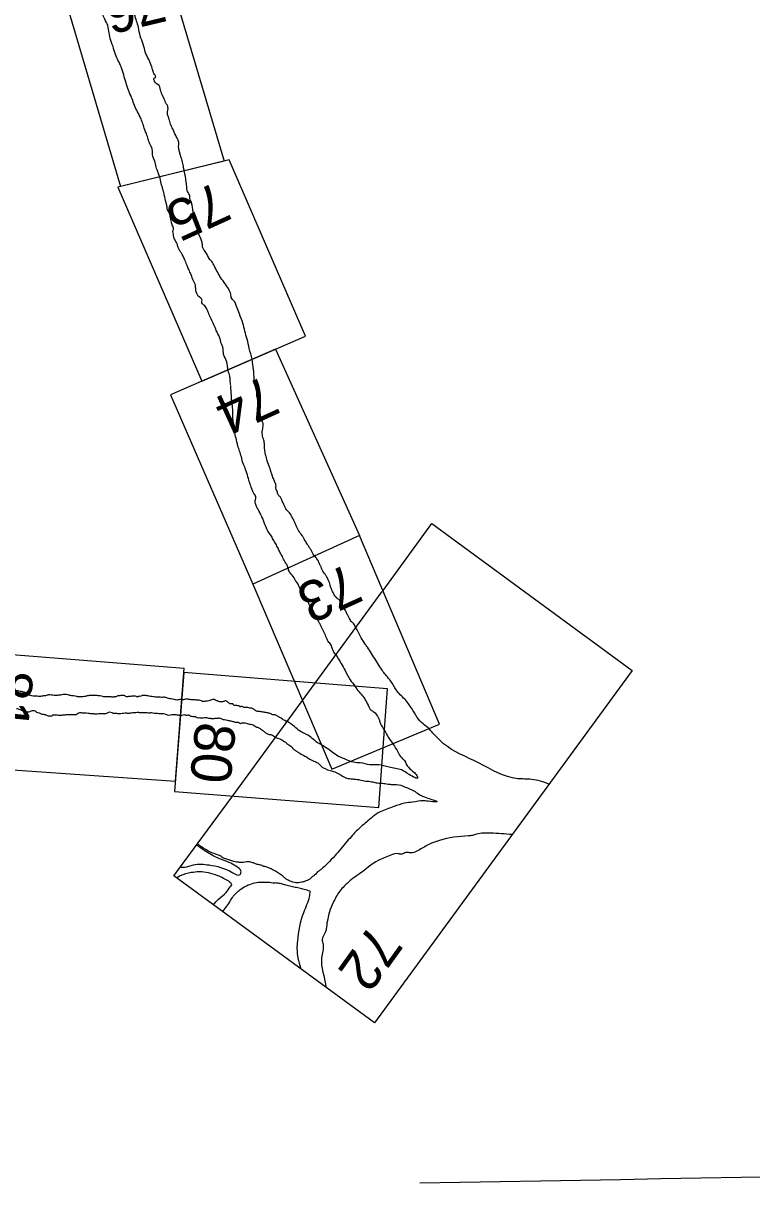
# Model space of a CAD drawing. Extents: x 3905714 to 3926767, y 183354 to 205755.
# Drawn here: x 3910493 to 3911546, y 193323 to 194998 of the extents above; entities that cross this region are included whole.
import ezdxf

# ---------------------------------------------------------------- set-up
doc = ezdxf.new("R2010")
doc.units = 0
doc.layers.add('V-ANNO-NPLT', color=7, linetype='Continuous')
doc.layers.add('V-GRID-MAJR', color=7, linetype='Continuous')

msp = doc.modelspace()

# ---------------------------------------------------------------- linework, layer by layer
at = {"layer": 'V-ANNO-NPLT'}
for p, q in [((3910979.1, 194258.3), (3910824.8, 194188.1)), ((3910720.9, 193779.1), (3910719.9, 193779.1)), ((3910781.3, 193715.4), (3910790.2, 193726.9))]:
    msp.add_line(p, q, dxfattribs=at)
for points in [[(3910698.4, 195084.8), (3910783.5, 194799.3)], [(3910550.5, 195043.3), (3910633.7, 194762.4)], [(3910790.6, 194801.1), (3910629.9, 194761.5), (3910751, 194481.5)], [(3910900.8, 194546.5), (3910790.6, 194801.1)], [(3910783.5, 194799.3), (3910633.7, 194762.4)], [(3910751, 194481.5), (3910900.8, 194546.5)], [(3910857.4, 194527.6), (3910705.6, 194461.8), (3910824.8, 194188.1)], [(3910857.4, 194527.6), (3910979.1, 194258.3)], [(3911083.5, 194275.5), (3911373.1, 194063.2), (3911000.5, 193554.7), (3910710.8, 193766.8)], [(3911012.9, 194179.2), (3911083.5, 194275.5)], [(3910979.1, 194258.3), (3910824.8, 194188.1), (3910939.1, 193921), (3911094.3, 193986)], [(3911094.3, 193986), (3910979.1, 194258.3)], [(3910794.2, 193880.6), (3911011.7, 194177.5)], [(3910427.9, 194090.6), (3910414.8, 193924.5), (3910712.8, 193903.4)], [(3910427.9, 194090.6), (3910725.4, 194066.7)], [(3910712.8, 193903.4), (3910725.4, 194066.7)], [(3910724.9, 194060.4), (3910711.7, 193888.6), (3911006.7, 193865.3), (3911013.2, 193952.4)], [(3910886.4, 194047.4), (3910724.9, 194060.4)], [(3911019.5, 194036.7), (3910886.4, 194047.4)], [(3911013.2, 193952.4), (3911019.5, 194036.7)], [(3910710.8, 193766.8), (3910794.2, 193880.6)]]:
    msp.add_lwpolyline(points, dxfattribs=at)
for points in [[(3910680, 194931.6), (3910674.3, 194945.9), (3910669.8, 194955.8), (3910666.4, 194967.9), (3910662, 194980), (3910659.5, 194992.2), (3910653.8, 195010.8), (3910651.5, 195017.3), (3910646.8, 195025.7), (3910644.5, 195036.2), (3910642.4, 195048), (3910640.4, 195059), (3910637.7, 195069)], [(3910661.9, 194863), (3910656.9, 194872.6), (3910649.3, 194891.3), (3910645.2, 194901.6), (3910641.5, 194912.3), (3910634.3, 194935.2), (3910626.5, 194953.1), (3910622.7, 194964.7), (3910618.8, 194976.4), (3910614.2, 194997.4), (3910609.8, 195006.2), (3910607.4, 195013.6), (3910606, 195021), (3910603.9, 195026.6), (3910598.8, 195037.6), (3910593.6, 195045.5), (3910590.4, 195054.5)], [(3910691.4, 194901.8), (3910687.7, 194909.8), (3910685, 194911.2), (3910684.1, 194912), (3910682.9, 194914.4), (3910682, 194916.3), (3910681.5, 194918), (3910681.6, 194918.6), (3910684.1, 194920.1), (3910684.4, 194920.8), (3910681.9, 194925.6), (3910679.9, 194931.4)], [(3910715.9, 194831.2), (3910713.3, 194836.4), (3910709, 194845.7), (3910705.9, 194852.5), (3910703.6, 194860.2), (3910701.9, 194865.3), (3910701.5, 194870.5), (3910702.2, 194875), (3910701.7, 194878.6), (3910699.7, 194881.8), (3910696.4, 194889.7), (3910693.9, 194894.5), (3910692.7, 194897.7), (3910691.4, 194901.8)], [(3910699.4, 194739.6), (3910696.8, 194750), (3910695.2, 194757.2), (3910693.6, 194762.3), (3910691.4, 194771.6), (3910688.1, 194782.3), (3910685.1, 194790.6), (3910683, 194799.4), (3910680.7, 194804.9), (3910679.7, 194811.7), (3910679.3, 194816.9), (3910675.9, 194823.9), (3910673.7, 194831), (3910671.1, 194838.4), (3910668.7, 194844.6), (3910665.9, 194853.2), (3910664.6, 194857), (3910661.9, 194863)], [(3910715.9, 194831.2), (3910717.3, 194825), (3910717.1, 194820.8), (3910717.6, 194815.6), (3910719.3, 194810.5)], [(3910727.7, 194776.2), (3910724.7, 194789.5), (3910723.3, 194797.7), (3910720.5, 194806.3), (3910719.3, 194810.5)], [(3910770, 194645.8), (3910766.6, 194652.6), (3910761.6, 194658.6), (3910758.8, 194664.2), (3910754.8, 194670.3), (3910752.3, 194674), (3910751.7, 194680.1), (3910751, 194683.2), (3910746.8, 194693.8), (3910744.3, 194703.7), (3910743.3, 194708.8), (3910741.2, 194715.2), (3910739, 194723.8), (3910738, 194729.4), (3910735.1, 194741.7), (3910733.9, 194745.2), (3910733.6, 194748.9), (3910730.5, 194755.2), (3910729.3, 194762.3), (3910728.1, 194771.5), (3910727.7, 194776.2)], [(3910741.7, 194620.4), (3910738.1, 194628.3), (3910734.7, 194637.1), (3910731.5, 194644.3), (3910729.3, 194649.5), (3910726.3, 194657), (3910721.5, 194666.3), (3910719.1, 194670), (3910716.9, 194674.6), (3910715.2, 194679.9), (3910711.6, 194686.6), (3910710.5, 194689.2), (3910709.9, 194693.6), (3910709.3, 194697.5), (3910710.1, 194700.8), (3910708.4, 194706.5), (3910707, 194711.1), (3910705.4, 194719.3), (3910704.6, 194723.4), (3910702.3, 194727.3), (3910700.6, 194734.3), (3910699.4, 194739.6)], [(3910823.7, 194513.1), (3910819.7, 194528.6), (3910816.5, 194542), (3910813.3, 194553.7), (3910810.4, 194565.2), (3910805.3, 194578.4), (3910801.7, 194588.1), (3910797, 194598), (3910794.3, 194600.6), (3910792.8, 194607), (3910791.6, 194610.8), (3910786.9, 194619.1), (3910780, 194628.4), (3910770, 194645.8)], [(3910793, 194475.2), (3910791.9, 194482.9), (3910791.5, 194488.5), (3910789.1, 194496.1), (3910786.9, 194510), (3910782.5, 194520.2), (3910781.5, 194530.3), (3910778.6, 194537.2), (3910777.6, 194542), (3910776.5, 194545.1), (3910772, 194554.4), (3910768.5, 194562.9), (3910764.4, 194571.2), (3910761, 194579), (3910758.1, 194585.9), (3910754.1, 194591.2), (3910750.9, 194595.4), (3910751.4, 194598.5), (3910750.5, 194600.3), (3910747.6, 194602.6), (3910741.7, 194620.4)], [(3910848.2, 194358.5), (3910844.9, 194368.7), (3910843.1, 194375.6), (3910841.9, 194382.1), (3910841.6, 194391.1), (3910840, 194397.8), (3910838.3, 194405.7), (3910839, 194412.4), (3910839.5, 194420.3), (3910836.7, 194426.8), (3910835.3, 194437.3), (3910833.4, 194446.4), (3910832.9, 194454.5), (3910830.9, 194458.3), (3910830.6, 194464.5), (3910827.3, 194479.8), (3910826.4, 194490.9), (3910825.4, 194500.5), (3910824.4, 194507.9), (3910823.7, 194513.2)], [(3910823.3, 194325.9), (3910817.7, 194343.1), (3910814.4, 194353.9), (3910810.7, 194362.2), (3910808.2, 194371.9), (3910805.7, 194380.3), (3910803.2, 194387.8), (3910801.7, 194393.9), (3910799.4, 194403.9), (3910797.6, 194416.8), (3910795.8, 194432.6), (3910795.6, 194443.2), (3910793.8, 194453.9), (3910793.8, 194461.1), (3910793.1, 194470.4), (3910793, 194473.9)], [(3910903.7, 194245.6), (3910900.5, 194250.9), (3910897.1, 194256.7), (3910892, 194263.8), (3910888.1, 194271.3), (3910884, 194280.3), (3910881.5, 194284.9), (3910878.8, 194289.8), (3910873.4, 194295.3), (3910869.7, 194303.1), (3910866.5, 194309.6), (3910864.6, 194313.8), (3910861.6, 194317), (3910859.8, 194322.5), (3910857.8, 194327.7), (3910858.3, 194330.1), (3910856.5, 194335.5), (3910854.5, 194340.7), (3910852, 194347.1), (3910850.6, 194351.9), (3910849.3, 194356.1), (3910848.2, 194358.5)], [(3910836.9, 194287.4), (3910836.1, 194288.9), (3910833.3, 194294.3), (3910830.5, 194299.1), (3910828.5, 194304.8), (3910828, 194308.3), (3910829.3, 194311.9), (3910827.5, 194317.4), (3910825.2, 194320.9), (3910823.3, 194325.9)], [(3910836.9, 194287.4), (3910841.3, 194276.2), (3910845, 194267.3), (3910852.4, 194256)], [(3910875.7, 194211.3), (3910873.7, 194216.4), (3910870.8, 194220.9), (3910867.5, 194228), (3910864, 194234.3), (3910861.2, 194240.1), (3910858, 194246.2), (3910854.3, 194252.7), (3910852.5, 194255.8), (3910852.4, 194256)], [(3910973.4, 194125.3), (3910972.3, 194127.7), (3910970.6, 194130.9), (3910968.8, 194132.7), (3910967, 194134), (3910965.3, 194137.2), (3910963.9, 194139.6), (3910962.1, 194143.2), (3910960.5, 194145.8), (3910958.6, 194150), (3910956.4, 194152.6), (3910954.1, 194158), (3910952.2, 194160.8), (3910949.8, 194164.9), (3910946.3, 194168.1), (3910942.5, 194172.7), (3910940.1, 194177.4), (3910937.9, 194182.2), (3910936.5, 194186.5), (3910935.7, 194190.3), (3910933.6, 194194.6), (3910931.4, 194199), (3910929.1, 194202.6), (3910926.7, 194205.4), (3910924.9, 194209), (3910923.3, 194213), (3910921.5, 194216.6), (3910919.6, 194220.8), (3910916.6, 194225.8), (3910912.9, 194230), (3910909.1, 194237), (3910906.4, 194241.3), (3910903.7, 194245.6)], [(3910944.6, 194086), (3910940, 194094.3), (3910937.9, 194100), (3910933.8, 194105.4), (3910930.5, 194112.5), (3910926.8, 194120.3), (3910923.2, 194128.1), (3910920.8, 194132.2), (3910916.8, 194140.2), (3910913.6, 194146.8), (3910910.5, 194152.3), (3910907.3, 194156.6), (3910905.4, 194161.2), (3910903.8, 194165.7), (3910902.3, 194169.1), (3910898.3, 194171.7), (3910896.4, 194175.9), (3910894.1, 194179.4), (3910892.3, 194183.1), (3910890.1, 194188), (3910886.5, 194193.5), (3910881.8, 194201.1), (3910877.8, 194205.5), (3910875.7, 194211.3)], [(3911084.8, 193972.8), (3911078.1, 193980.7), (3911070.7, 193986.4), (3911062.3, 193995.7), (3911054.4, 194008.5), (3911044.3, 194022), (3911032, 194035.3), (3911024.2, 194048), (3911017.6, 194056), (3911008.5, 194068.6), (3911002.4, 194078.2), (3910996.3, 194088.2), (3910990.4, 194097.1), (3910987.1, 194101.6), (3910981.4, 194110.8), (3910977.6, 194118.5), (3910973.4, 194125.3)], [(3910944.6, 194086), (3910952.2, 194073.7), (3910958, 194063.4), (3910965.3, 194050), (3910972.3, 194040.9), (3910978.2, 194032.4), (3910982.4, 194028), (3910987.6, 194020.3), (3910992.4, 194010.8), (3910994.4, 194007.2), (3910998.7, 194004.3), (3911003.7, 193999.4), (3911007.6, 193991.6), (3911009.4, 193986.4), (3911013.1, 193979.7), (3911019.5, 193968.9), (3911023.6, 193962.3), (3911029.4, 193954.1), (3911035.8, 193943), (3911041.1, 193936), (3911041.9, 193935.3), (3911048, 193925.8), (3911055.7, 193918), (3911060.8, 193913.2), (3911063.1, 193908.5), (3911050.9, 193913), (3911039.5, 193919.7), (3911021.6, 193923.8), (3911006.9, 193927.1), (3910993.7, 193927.3), (3910980.1, 193929.9), (3910970, 193930.8), (3910960.1, 193934.4), (3910948.4, 193939.4), (3910930, 193952.4), (3910920.5, 193957.8), (3910912.5, 193963.7), (3910904.4, 193970), (3910893, 193976), (3910885, 193982.3), (3910873.7, 193990)], [(3910509.2, 194026.3), (3910505.2, 194026.8), (3910501.1, 194028.1), (3910498.4, 194029.1), (3910494.8, 194031.9), (3910490.2, 194032.9), (3910486.7, 194033.7), (3910484.4, 194034.1), (3910480.6, 194034.8), (3910474.6, 194034.9), (3910471.5, 194035.4), (3910468.2, 194036), (3910464.7, 194036.5), (3910460.8, 194037.5), (3910458, 194039.3), (3910454.6, 194040.3), (3910451.5, 194040.8), (3910448.2, 194041.4), (3910445.5, 194041.6), (3910442.7, 194042.1), (3910439.3, 194043.1), (3910437.7, 194044.3), (3910437.2, 194044.4)], [(3910570.8, 194025.9), (3910570.1, 194025.9), (3910565.6, 194026.7), (3910563.3, 194026.9), (3910557.7, 194028.3), (3910553, 194028.8), (3910548.4, 194028.2), (3910542.7, 194027.4), (3910537.5, 194027.2), (3910534, 194028), (3910529.7, 194028.2), (3910525.3, 194027), (3910521.9, 194026.8), (3910516.7, 194025.7), (3910512.9, 194026.1), (3910511.1, 194026.2), (3910509.2, 194026.3)], [(3910583.7, 194026.4), (3910581.1, 194025.7), (3910577.4, 194025.3), (3910573.9, 194025.2), (3910571.8, 194025.3), (3910570.7, 194025.9)], [(3910598.2, 194027.5), (3910594.7, 194027.1), (3910592.2, 194027.4), (3910588.4, 194027.1), (3910585.2, 194026.7), (3910583.7, 194026.4)], [(3910643, 194025.4), (3910642.3, 194025.4), (3910640.6, 194026.1), (3910639.8, 194026.7), (3910637.6, 194027.4), (3910634.9, 194027.3), (3910632.8, 194027), (3910630.5, 194026.8), (3910628.8, 194026.3), (3910626.7, 194025.6), (3910624.6, 194025.3), (3910622.9, 194024.7), (3910621.2, 194025.1), (3910618.9, 194025.3), (3910617.1, 194025.4), (3910614.2, 194025.4), (3910611.6, 194025.2), (3910609.6, 194025.4), (3910607.9, 194025.8), (3910603.9, 194026.6), (3910601.2, 194026.8), (3910598.2, 194027.5)], [(3910651.5, 194026.4), (3910649.8, 194026.1), (3910647.6, 194026), (3910645.2, 194025.7), (3910643, 194025.4)], [(3910660.4, 194026.1), (3910658, 194025.4), (3910656.5, 194025.9), (3910653.8, 194026.4), (3910651.5, 194026.4)], [(3910753.1, 194018.4), (3910752.9, 194018.3), (3910751.6, 194019), (3910750.5, 194019.5), (3910747, 194020.4), (3910743.1, 194020.7), (3910740, 194021), (3910737.5, 194020.8), (3910735.4, 194021.2), (3910730.6, 194021.9), (3910727.3, 194022), (3910724.8, 194021), (3910722.5, 194021.5), (3910720.1, 194021.5), (3910718.9, 194021.5), (3910716.3, 194020.8), (3910713.2, 194021.1), (3910710.4, 194021.7), (3910702.8, 194023.1), (3910698, 194024.6), (3910692.6, 194024.6), (3910689.3, 194025), (3910685.8, 194025), (3910678.9, 194025.8), (3910674.9, 194026.4), (3910671.8, 194027), (3910666.5, 194027.5), (3910665, 194027.4), (3910663.2, 194026.4), (3910660.4, 194026.1)], [(3910766.9, 194021.4), (3910763.8, 194020.6), (3910761, 194019.7), (3910756.8, 194019), (3910754.2, 194018.6), (3910753.1, 194018.4)], [(3910790, 194016.9), (3910788.5, 194017.9), (3910787.5, 194018.6), (3910785.9, 194019.6), (3910784.6, 194019.4), (3910782.8, 194018.7), (3910781.3, 194018.3), (3910780.2, 194018), (3910777.3, 194018.1), (3910775.7, 194018.4), (3910774.4, 194019.1), (3910772.6, 194019.8), (3910771.4, 194020.5), (3910770, 194021), (3910768.5, 194021.5), (3910766.9, 194021.4)], [(3910813.7, 194010.1), (3910812.8, 194010), (3910811.5, 194010.4), (3910810.4, 194010.9), (3910808.7, 194011.3), (3910808.3, 194011.3), (3910807, 194011.1), (3910806.5, 194010.9), (3910805.7, 194011.8), (3910802.9, 194012.4), (3910800.7, 194012.9), (3910796.6, 194013.9), (3910796.2, 194014.9), (3910794.9, 194015.2), (3910792.9, 194015.3), (3910791.5, 194015.4), (3910791, 194015.9), (3910790, 194016.9)], [(3910572.9, 194001.7), (3910571.1, 194000.9), (3910570.5, 194000.1), (3910566.1, 193999.6), (3910561.5, 193999.4), (3910554.5, 193999.3), (3910548.4, 193998.5), (3910539.8, 193998.8), (3910536.7, 193998.9), (3910535.1, 193998.9), (3910534.5, 193998.1), (3910534.4, 193997.5), (3910531.7, 193997.3), (3910528, 193997.9), (3910523.9, 193999.5), (3910520.4, 193999.9), (3910516.4, 194001.7), (3910512.4, 194002.8), (3910510.6, 194004.5), (3910507.3, 194005.2), (3910504.3, 194004.6), (3910501.9, 194003.5), (3910499.2, 194003.4), (3910495, 194004.4), (3910491, 194005.8), (3910487.4, 194007.3), (3910484.6, 194007.9), (3910483.3, 194008.2)], [(3910675.7, 194001.8), (3910668.9, 194002.3), (3910664.8, 194002.3), (3910662.3, 194002.3), (3910657.4, 194002.6), (3910653.5, 194002.1), (3910649.4, 194002), (3910647.5, 194001.6), (3910642.5, 194001.6), (3910637.9, 194001.4), (3910633.7, 194000.8), (3910629.9, 194000.8), (3910626.5, 194001.3), (3910623, 194001.3), (3910621.5, 194002.2), (3910617.8, 194003.1), (3910615.1, 194002.1), (3910611, 194000.8), (3910607.6, 194000.9), (3910603.8, 194000.9), (3910599.9, 194000.4), (3910594.9, 194000.7), (3910590.4, 194001), (3910586.8, 194001.3), (3910582.2, 194001.9), (3910578.6, 194001.8), (3910575.5, 194002.2), (3910572.9, 194001.7)], [(3910768.6, 193993.8), (3910764.7, 193993.7), (3910763.2, 193994.2), (3910761.4, 193994.3), (3910758.4, 193995), (3910756.6, 193995.1), (3910752.8, 193994.6), (3910746.3, 193994.8), (3910744.3, 193995), (3910742.5, 193996.4), (3910740, 193996.4), (3910736.9, 193996.9), (3910734.8, 193997.5), (3910732.9, 193998.7), (3910729.9, 193998.4), (3910727.9, 193998.7), (3910726, 193999.2), (3910722.4, 193998.5), (3910719.3, 193998.6), (3910717.1, 193998.7), (3910714, 193999.2), (3910712.2, 193999.3), (3910707.9, 193999.4), (3910703.6, 193998.6), (3910699.6, 193999.7), (3910695.6, 194000.6), (3910690.5, 194001), (3910687.1, 194001.1), (3910682.4, 194001.5), (3910678.2, 194002.2), (3910675.7, 194001.8)], [(3910824.4, 194008.6), (3910822, 194009), (3910819.2, 194009.4), (3910816.1, 194010), (3910813.7, 194010.1)], [(3910873.7, 193990), (3910868.7, 193992.2), (3910866.4, 193993.9), (3910864.6, 193995), (3910862.8, 193995.8), (3910861.3, 193996.9), (3910859.6, 193997.9), (3910857.9, 193998.9), (3910855.7, 193999.4), (3910853.6, 193999.5), (3910851.3, 194000.7), (3910848.4, 194001.6), (3910846.5, 194002.2), (3910843.5, 194002.7), (3910841.1, 194003), (3910839.4, 194003.1), (3910836.4, 194003.9), (3910834.2, 194004.1), (3910829, 194005.1), (3910826.2, 194007.3), (3910824.4, 194008.6)], [(3910857.2, 193967), (3910854.8, 193968.6), (3910851.2, 193970.3), (3910849, 193970.7), (3910846.6, 193971.6), (3910844.5, 193972.3), (3910842.7, 193974), (3910840.7, 193975.5), (3910838.5, 193976.8), (3910835.9, 193979.1), (3910833.9, 193980.3), (3910831.9, 193980.9), (3910829.5, 193981.5), (3910826.5, 193983.4), (3910823.6, 193985), (3910820.4, 193985.3), (3910817.2, 193986.4), (3910813.7, 193987.2), (3910811.3, 193987.4), (3910808.5, 193987.1), (3910806.8, 193986.5), (3910804.9, 193987.6), (3910803.3, 193988.5), (3910801.3, 193988.4), (3910799.5, 193988.5), (3910797.5, 193989.2), (3910795.1, 193989.7), (3910792.1, 193990.4), (3910790.1, 193990.7), (3910787.5, 193991.4), (3910780.5, 193992.9), (3910775.3, 193994.4), (3910772.7, 193993.9), (3910770.9, 193994.3), (3910768.6, 193993.8)], [(3910857.2, 193967), (3910869.7, 193961.4), (3910874, 193958.1), (3910879.5, 193953.9), (3910885.9, 193948.1), (3910889.8, 193945.6), (3910893.4, 193943.5), (3910902.1, 193938.6), (3910912.9, 193932.4), (3910918.7, 193929.9), (3910922.6, 193926), (3910936.6, 193918.9), (3910943.1, 193916.9), (3910950.8, 193913.3), (3910958.1, 193908.7), (3910966.6, 193907.1), (3910972, 193906.5), (3910979, 193905.5), (3910988.2, 193903.8), (3910996.4, 193902.8), (3911002.8, 193901.3), (3911012.3, 193900.6), (3911020.1, 193899.4), (3911026, 193898.8), (3911032.4, 193898.9), (3911045, 193895.1), (3911057.4, 193889.5), (3911064.6, 193885), (3911075.3, 193879.8), (3911084.9, 193876.7), (3911091.3, 193874.2), (3911081.3, 193874.2), (3911071.4, 193875.2), (3911055.7, 193873.3), (3911043.8, 193871.7), (3911028.4, 193866.8), (3911009, 193859.2), (3910997.8, 193852.2), (3910989, 193844.4), (3910981, 193837.8), (3910968.9, 193825.6), (3910960.7, 193816.3), (3910951.7, 193805.6), (3910943.1, 193795.6), (3910933, 193784.9), (3910926.1, 193778.4), (3910922, 193775)], [(3911253.2, 193899.3), (3911227.5, 193906.1), (3911207.6, 193907.1), (3911150.9, 193930), (3911100.3, 193957.7), (3911084.8, 193972.8)], [(3911253.1, 193899.3), (3911227.5, 193906.1), (3911207.6, 193907.1), (3911150.9, 193930), (3911100.3, 193957.7), (3911084.8, 193972.8)], [(3911199.6, 193826.4), (3911168.2, 193828.5), (3911148.2, 193826.9), (3911142.3, 193825.1), (3911136.2, 193824.5), (3911094.4, 193818), (3911082.8, 193813.9), (3911067.7, 193805.6), (3911051, 193800.1), (3911045.7, 193800.5), (3911039.9, 193798.1), (3911034.8, 193798.8), (3911024, 193796.5), (3911005.9, 193789), (3910978.7, 193769.5), (3910968.5, 193762.4), (3910956.8, 193751.8), (3910950.4, 193744.9), (3910941, 193728.1), (3910935.4, 193714.6), (3910933.1, 193704.3), (3910931.9, 193699.1), (3910929.8, 193686.1), (3910925.1, 193674.5), (3910926.2, 193668.2), (3910924.1, 193648.2), (3910930.1, 193607.4), (3910930.2, 193606.2)], [(3910750.8, 193808.7), (3910748.5, 193810.2), (3910747.1, 193811.3), (3910744.6, 193813)], [(3910720.9, 193779.1), (3910726.2, 193779.4), (3910738.8, 193782.8), (3910761.5, 193782.5), (3910795.9, 193771.3), (3910806.3, 193768.8), (3910807.7, 193772.8), (3910800.1, 193780.8), (3910790.6, 193786.1), (3910775.5, 193792), (3910755.3, 193803), (3910743.4, 193811.3)], [(3910801, 193786.8), (3910797.1, 193787.7), (3910791.6, 193789.3), (3910788.4, 193790.5), (3910785.6, 193791.4), (3910782.5, 193792.2), (3910777.7, 193795.5), (3910772.4, 193797.4), (3910768.8, 193799), (3910765.6, 193800.1), (3910758, 193804.2), (3910753.4, 193806.7), (3910750.8, 193808.7)], [(3910852.8, 193775.9), (3910849.8, 193777.5), (3910845.4, 193779.2), (3910842, 193780.1), (3910839.4, 193780.9), (3910836.4, 193782.1), (3910831, 193783.4), (3910826.7, 193784.9), (3910821.9, 193786.6), (3910817.8, 193787.2), (3910813.4, 193786.4), (3910809.3, 193786), (3910805.5, 193786.1), (3910802.5, 193786.7), (3910801, 193786.8)], [(3910790.1, 193758.9), (3910774, 193767), (3910747.4, 193772.6), (3910735.8, 193771.4), (3910719.6, 193766.6), (3910714.8, 193763.9)], [(3910922, 193775), (3910918.3, 193772.4), (3910914.1, 193767.9), (3910912.7, 193766.8), (3910909.7, 193764.6), (3910907.1, 193762), (3910903.1, 193760.1), (3910899.4, 193758.7), (3910895.1, 193757.5), (3910890.7, 193756.9), (3910887, 193756.8), (3910882.7, 193757.5), (3910877.3, 193759.8), (3910874, 193761.5), (3910870.2, 193764.5), (3910864.9, 193768.6), (3910862, 193770.6), (3910855.8, 193774.3), (3910852.8, 193775.9)], [(3910767.9, 193725.1), (3910775.2, 193733.1), (3910786.2, 193742.8), (3910792.1, 193751)], [(3910790.1, 193758.9), (3910792.3, 193757.1), (3910793.4, 193755.5), (3910793.7, 193753.4), (3910792.1, 193751)], [(3910790.2, 193726.9), (3910795.4, 193735.6), (3910806.6, 193747.1), (3910815.7, 193752.6), (3910835.1, 193757.7), (3910856.8, 193756.6)], [(3910907.4, 193744.7), (3910898.9, 193747.2), (3910891.8, 193748.9), (3910884, 193750.6), (3910876.1, 193752.4), (3910869.2, 193754.3), (3910862.8, 193755.9), (3910856.8, 193756.6)], [(3910907.4, 193744.7), (3910906.2, 193736.6), (3910897.9, 193713.5), (3910889.2, 193672.8), (3910888.5, 193661.8), (3910893.6, 193634.1), (3910893.7, 193633.8)]]:
    msp.add_spline(points, degree=3, dxfattribs=at)
at = {"layer": 'V-GRID-MAJR'}
msp.add_spline([(3911066.2, 193323.4), (3914779.2, 193387.5), (3920106, 193480.1), (3922587.2, 193523.5)], degree=3, dxfattribs=at)

# ---------------------------------------------------------------- texts
at = {"layer": 'V-ANNO-NPLT'}
for s, rotation, p in [('76', 193.4837, (3910689.8, 195059.1)), ('75', 204.4837, (3910773.2, 194770.6)), ('74', 204.4837, (3910843.3, 194490.6)), ('73', 204.4837, (3910963.2, 194219.1)), ('81', 264.4837, (3910449.8, 194067.2)), ('80', 264.4837, (3910742.3, 193990.4)), ('72', 234.4837, (3910996.2, 193700))]:
    msp.add_text(s, height=58.5, rotation=rotation, dxfattribs=at).set_placement(p)

doc.saveas('drawing.dxf')
